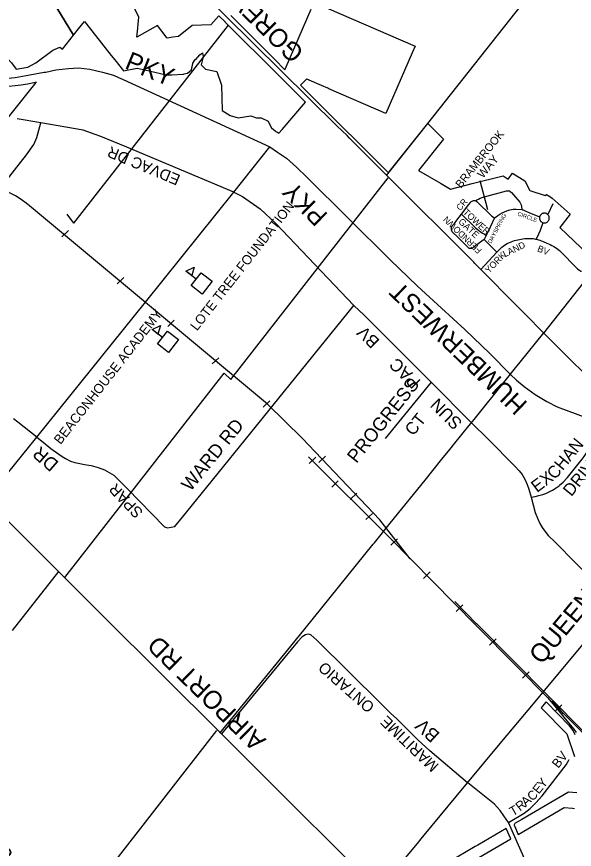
# Model space of a CAD drawing. Extents: x 586326 to 623965, y 4819854 to 4857850.
# Drawn here: x 604026 to 605546, y 4844329 to 4846599 of the extents above; entities that cross this region are included whole.
import ezdxf

# ---------------------------------------------------------------- set-up
doc = ezdxf.new("R2010")
doc.units = 0
for name, color, linetype in [('Lots_Concessions', 7, 'Continuous'), ('Major Rds and Hwys', 7, 'Continuous'), ('Major Rds Lbls', 7, 'Continuous'), ('Minor Rd Lbls', 7, 'Continuous'), ('Minor Rds', 7, 'Continuous'), ('Park Outlines', 7, 'Continuous'), ('Private Rd Lbls', 7, 'Continuous'), ('Private Rds', 7, 'Continuous'), ('Proposed Secondary Rds', 7, 'Continuous'), ('Railways_lbls', 7, 'Continuous'), ('School Syms_Lbls', 7, 'Continuous'), ('Secondary Rds Lbls', 7, 'Continuous')]:
    doc.layers.add(name, color=color, linetype=linetype)

msp = doc.modelspace()

# ---------------------------------------------------------------- linework, layer by layer
at = {"layer": 'Lots_Concessions'}
for p, q in [((605146.1, 4846307.6), (605448.9, 4846690.1)), ((604182.4, 4846035.5), (604603.2, 4846575.6)), ((605033.8, 4846165.9), (605146.1, 4846307.6)), ((604610.1, 4845609.8), (605038.1, 4846159.1)), ((605462.3, 4845736.3), (605787.6, 4846147.7)), ((604182.4, 4846035.5), (604163.8, 4846060.8)), ((605398.4, 4845656.9), (605462.2, 4845736.7)), ((605357.1, 4845605.6), (605385.7, 4845641.1)), ((605385.7, 4845641.1), (605398.4, 4845656.9)), ((604157, 4845069.8), (604591.3, 4845627.2)), ((604591.3, 4845627.2), (604610.1, 4845609.8)), ((605272.4, 4845501), (605357.1, 4845605.6)), ((605257.9, 4845483), (605272.4, 4845501)), ((605220.3, 4845436), (605257.9, 4845483)), ((605206.3, 4845418.6), (605220.3, 4845436)), ((605185, 4845392.3), (605206.3, 4845418.6)), ((605160.5, 4845362), (605185, 4845392.3)), ((605139.3, 4845335.7), (605160.5, 4845362)), ((605044.1, 4845218), (605139.3, 4845335.7)), ((605001.3, 4845164.7), (605044.1, 4845218)), ((604812, 4844931.1), (604997.9, 4845160.6)), ((604997.9, 4845160.6), (605001.3, 4845164.7)), ((604140.1, 4845086.6), (604013.5, 4844925.7)), ((604761, 4844868.6), (604812, 4844931.1)), ((604580, 4844645.4), (604761, 4844868.6)), ((604152.3, 4844114.7), (604571.8, 4844653.1))]:
    msp.add_line(p, q, dxfattribs=at)
at = {"layer": 'Major Rds and Hwys'}
for points in [[(605290.7, 4845909.8), (605274.5, 4845926.2), (605271.5, 4845929.3), (605034.6, 4846166.1), (604933.3, 4846267.4), (604926.3, 4846274.4), (604899.7, 4846300.6), (604823.3, 4846375.9), (604594, 4846602.2), (604442.1, 4846752), (604358.7, 4846834.4), (604084.8, 4847106), (604056.1, 4847134.4)], [(603798, 4846455.1), (603907.2, 4846431.9), (603941.9, 4846428.8), (603972.7, 4846428.7), (604022.5, 4846432.9), (604061.9, 4846440), (604101.2, 4846447.2), (604105.5, 4846447.9), (604132.5, 4846453.5), (604167.6, 4846457.9), (604194.8, 4846459.1), (604209.9, 4846457.3), (604225.1, 4846455.6), (604259.7, 4846447.9), (604290.2, 4846439.3), (604303.3, 4846433.4), (604316.4, 4846427.6), (604715.8, 4846243.6)], [(604618.2, 4846120.3), (604715.8, 4846243.6)], [(604715.8, 4846243.6), (604737.2, 4846229.8), (604761.7, 4846212.8), (604788.5, 4846188.4), (604816.6, 4846161.7), (605044.1, 4845936), (605118.2, 4845864.3), (605184, 4845804.5), (605247.3, 4845745.7), (605247.8, 4845745.3), (605315.1, 4845680.4), (605372, 4845622.9), (605387.6, 4845608), (605408.6, 4845590.2), (605438.7, 4845568.8), (605439.1, 4845568.4), (605471.1, 4845549.4), (605498.7, 4845535.5), (605611.1, 4845493)], [(604081.1, 4845452.1), (604376.9, 4845820.1), (604618.2, 4846120.3)], [(605611.1, 4845493), (605631.5, 4845545.1), (605633.1, 4845550.6), (605634.1, 4845556.1), (605634, 4845559.4), (605633.3, 4845562.8), (605631.9, 4845566.1), (605629.8, 4845569.5), (605622.7, 4845577.2), (605485.5, 4845713.7), (605290.7, 4845909.8)], [(603943.3, 4845282.8), (604081.1, 4845452.1)], [(604584.1, 4844643.7), (604261.4, 4844965.5), (604140.3, 4845086.3), (603943.3, 4845282.8)], [(605469, 4844767.4), (605660.3, 4844997.4)], [(605254.9, 4844510.1), (605344, 4844617.1), (605439, 4844731.3), (605469, 4844767.4)], [(605012, 4844217.1), (604781.7, 4844446.7), (604610.4, 4844617.5), (604584.1, 4844643.7)], [(605012, 4844217.1), (605118, 4844344.9), (605128.2, 4844357.2), (605136.8, 4844367.6), (605223.8, 4844472.5), (605254.9, 4844510.1)]]:
    msp.add_lwpolyline(points, dxfattribs=at)
at = {"layer": 'Minor Rds'}
for points in [[(604091.8, 4846309.1), (604027.8, 4846320.5)], [(603980.2, 4846130.3), (604053, 4846221.8), (604072.7, 4846250.2), (604081.4, 4846269.3), (604091.8, 4846309.1)], [(604618.2, 4846120.3), (604326.4, 4846242.8), (604255.2, 4846272.2), (604240.1, 4846277.6), (604207.1, 4846289.5), (604091.8, 4846309.1)], [(604437, 4845205.4), (604457.5, 4845209.2), (604477.6, 4845234), (604532.2, 4845301.5), (604544.1, 4845316.2), (604679.4, 4845483.4), (604714.2, 4845526.3), (604724.9, 4845539.6), (604945.1, 4845811.6)], [(605155.4, 4845602.8), (605029.8, 4845448.5)], [(604081.1, 4845452.1), (604029.6, 4845493.2), (604017.6, 4845502.2)], [(605365.9, 4844402.4), (605408.5, 4844427.6), (605425.4, 4844440.4), (605441, 4844455.4), (605458.2, 4844475.1), (605523.7, 4844558.8), (605531.9, 4844574.2)]]:
    msp.add_lwpolyline(points, dxfattribs=at)
at = {"layer": 'Park Outlines'}
for points in [[(604135.8, 4846622.9), (604181.5, 4846548.2), (604194.7, 4846565.3), (604211.1, 4846586), (604225, 4846568.3), (604231.3, 4846560.2), (604284.1, 4846493.2), (604293.8, 4846480.9), (604317.2, 4846451.2), (604354.6, 4846458.5), (604387.4, 4846451.3), (604433.5, 4846440.6), (604449.2, 4846439.8), (604480.7, 4846442.5), (604483, 4846443), (604491.6, 4846445.1), (604502.3, 4846454.2), (604505.8, 4846471.2), (604506.2, 4846471.9), (604512.5, 4846482.4), (604513.7, 4846481.3), (604524.9, 4846495.2), (604532.5, 4846500.6), (604534.4, 4846489.4), (604528.8, 4846467.4), (604540.3, 4846455.6), (604571.8, 4846449.1), (604584.1, 4846412), (604586.5, 4846342.9), (604607.8, 4846329.5), (604629.7, 4846323.3), (604663.9, 4846328.2), (604679.6, 4846323.3), (604692.1, 4846323.3), (604711.6, 4846314), (604719.6, 4846296.3), (604720.2, 4846295.9), (604730.3, 4846287.7), (604732.2, 4846286.2), (604735.4, 4846284.5), (604740.8, 4846281.5), (604749.2, 4846291.3), (604813.2, 4846366), (604740.3, 4846438.7), (604595.4, 4846583.2), (604595.2, 4846583.4), (604577.2, 4846601.1), (604555.2, 4846576.9), (604504.4, 4846574.6), (604467.4, 4846544.9), (604451.4, 4846542.6), (604436.5, 4846540.4), (604422.1, 4846559.1), (604410.1, 4846574.6), (604353.7, 4846543), (604356, 4846567.8), (604357, 4846578.6), (604358.8, 4846597.4), (604334.6, 4846648.5)], [(604836.7, 4846637.8), (605111.8, 4846518.6), (605103.9, 4846500.3), (605032.4, 4846335.2), (604877, 4846402.5), (604874.1, 4846403.7), (604867.4, 4846406.6), (604863.2, 4846408.4), (604816.4, 4846428.7), (604815.9, 4846428.3), (604813.8, 4846426.2), (604805.3, 4846417.7), (604799.7, 4846412), (604826.3, 4846385.5), (604828.4, 4846383.3), (605039.4, 4846173), (605041.3, 4846175.4), (605146.1, 4846307.6), (605189.2, 4846264.6), (605121.4, 4846179), (605181, 4846144.5), (605208, 4846128.9), (605267.5, 4846143.9), (605351.8, 4846165.3), (605365.7, 4846155.9), (605377.6, 4846171.8), (605410.6, 4846151.4), (605424.4, 4846124.5), (605466.2, 4846111.1), (605470.2, 4846114.3), (605478.8, 4846109), (605484.8, 4846103.7), (605533.9, 4846060.5), (605505.7, 4846023.7), (605678.3, 4845859.8)], [(603883.6, 4846623.4), (603858.3, 4846585), (603836.3, 4846542.1), (603820.9, 4846505.5), (603849.5, 4846528.1), (603883.9, 4846512.5), (603929.1, 4846517.2), (603941.4, 4846527.9), (603987.2, 4846492.3), (603991.9, 4846494.5), (604012.1, 4846472.6), (604025, 4846455.7), (604040.6, 4846458), (604056.2, 4846460.9), (604078.1, 4846472.5), (604125.1, 4846507.6), (604143.9, 4846515.5), (604151.5, 4846510.5), (604181.5, 4846548.2), (604135.8, 4846622.9)], [(604609.5, 4846601.7), (604728.9, 4846482.6), (604757.2, 4846454.3), (604760.6, 4846462.2), (604828.7, 4846619.5)], [(605548.1, 4844641.3), (605544.9, 4844647.7), (605541.1, 4844653.9), (605536.9, 4844659.7), (605532.2, 4844665.2), (605468.7, 4844731.2), (605467.1, 4844729.2), (605455, 4844714.6), (605466.8, 4844702.7), (605467, 4844702.5), (605514.1, 4844655), (605525.1, 4844643.9), (605546.4, 4844581.6)], [(605552.5, 4844482.6), (605529.4, 4844484.7), (605402.3, 4844410.3), (605384.7, 4844400.1), (605383.4, 4844399), (605382.4, 4844397.5), (605381.9, 4844395.9), (605381.8, 4844394.1), (605382.3, 4844392.5), (605392.6, 4844369.4), (605518.3, 4844442.8), (605540.9, 4844440.8), (605545.9, 4844440.4)], [(605220, 4844268.5), (605372.6, 4844357.7), (605360.1, 4844385.7), (605282.4, 4844340.3), (605275.5, 4844336.2), (605201.9, 4844293.2)]]:
    msp.add_lwpolyline(points, dxfattribs=at)
msp.add_lwpolyline([(604079.5, 4846419.9), (604072.8, 4846418.4), (604055.9, 4846415), (604038.9, 4846412.1), (604021.8, 4846409.9), (604004.7, 4846408.2), (603987.5, 4846407.2), (603970.2, 4846406.7), (603953, 4846406.9), (603935.8, 4846407.6), (603918.6, 4846408.9), (603901.4, 4846410.8), (603884.4, 4846413.3), (603884.3, 4846413), (603836.4, 4846312.3), (603921.4, 4846250.9), (603936.3, 4846269.7), (603949.7, 4846256.5), (603994.9, 4846313.4), (604011.2, 4846334), (604079.2, 4846419.5)], close=True, dxfattribs=at)
at = {"layer": 'Private Rd Lbls'}
msp.add_line((605288.5, 4846152.6), (605308.8, 4846073), dxfattribs=at)
at = {"layer": 'Private Rds'}
for points in [[(605276.5, 4846096.7), (605279.8, 4846099.3), (605284.1, 4846101.7), (605289.3, 4846104.1), (605297.6, 4846106.6), (605360.9, 4846123.6), (605363.9, 4846124), (605366.5, 4846124), (605368.6, 4846123.6), (605370.8, 4846122.6), (605374.1, 4846119.8), (605396.8, 4846093.2), (605399.3, 4846089.7), (605401.2, 4846085.8), (605401.8, 4846081.7), (605402.9, 4846072.9)], [(605237.9, 4846060.1), (605258.3, 4846086.6), (605262.4, 4846092.1), (605263.9, 4846093.7), (605265.7, 4846095.1), (605267.4, 4846096.1), (605269.3, 4846096.8), (605271, 4846097.3), (605273.2, 4846097.3), (605276.5, 4846096.7)], [(605276.5, 4846096.7), (605277.5, 4846096.4), (605279.8, 4846095.2), (605282.2, 4846093.3), (605318, 4846057.5), (605321.2, 4846054.7), (605328, 4846050.5)], [(605486.8, 4846088.8), (605473.4, 4846059.2)], [(605328, 4846050.5), (605332.3, 4846053.5), (605337.4, 4846057.1), (605342.6, 4846060.7), (605348.6, 4846063.8), (605355.2, 4846067), (605361.5, 4846069.9), (605369.5, 4846072), (605379.2, 4846073.8), (605387.2, 4846073.7), (605402.9, 4846072.9)], [(605402.9, 4846072.9), (605404.7, 4846072.3), (605406.1, 4846071.9), (605412, 4846069.6), (605421.6, 4846065.1), (605451.1, 4846052.9)], [(605299.8, 4845991), (605277.3, 4845974.8), (605271.4, 4845970), (605265.3, 4845966.9), (605259.1, 4845967.2), (605254.5, 4845971.7), (605247.5, 4845978.4), (605228.7, 4845997), (605213, 4846012.3), (605210.8, 4846017.7), (605210.7, 4846020.8), (605211, 4846025.6), (605212.8, 4846027.9), (605213.9, 4846029.3), (605218.8, 4846035.4), (605225.5, 4846043.9), (605231.7, 4846051.8), (605237.9, 4846060.1)], [(605237.9, 4846060.1), (605276.5, 4846023), (605284.2, 4846016.4), (605289.5, 4846012.8), (605295.7, 4846008.8), (605299.5, 4846006.4), (605305.2, 4846002.4)], [(605328, 4846050.5), (605316.5, 4846025), (605305.2, 4846002.4)], [(605451.1, 4846052.9), (605450.9, 4846051.7), (605450.7, 4846050.6), (605450.7, 4846049.4), (605450.8, 4846048.2), (605451, 4846047), (605451.3, 4846045.9), (605451.7, 4846044.8), (605452.2, 4846043.7), (605452.8, 4846042.7), (605453.4, 4846041.7), (605454.2, 4846040.8), (605455, 4846040), (605455.9, 4846039.2), (605456.9, 4846038.6), (605457.9, 4846038), (605459, 4846037.5), (605460.1, 4846037.1)], [(605473.4, 4846059.2), (605472.6, 4846060), (605471.6, 4846060.7), (605470.6, 4846061.4), (605469.6, 4846061.9), (605468.5, 4846062.3), (605467.4, 4846062.7), (605466.2, 4846062.9), (605465, 4846063.1), (605463.9, 4846063.1), (605462.7, 4846063), (605461.5, 4846062.9), (605460.4, 4846062.6), (605459.3, 4846062.2), (605458.2, 4846061.8), (605457.2, 4846061.2), (605456.2, 4846060.6), (605455.3, 4846059.8), (605454.4, 4846059), (605453.6, 4846058.1), (605452.9, 4846057.2), (605452.3, 4846056.2), (605451.8, 4846055.1), (605451.4, 4846054), (605451.1, 4846052.9)], [(605460.1, 4846037.1), (605461.2, 4846036.8), (605463.5, 4846036.5), (605465.9, 4846036.6), (605467.1, 4846036.8), (605468.2, 4846037.2), (605471.4, 4846038.7), (605472.3, 4846039.4), (605473.4, 4846040.4), (605474.7, 4846041.9), (605476, 4846043.9), (605476.8, 4846046.2), (605477.3, 4846048.5), (605477.2, 4846052), (605476.9, 4846053.2), (605476.6, 4846054.3), (605476.1, 4846055.4), (605475.6, 4846056.4), (605474.2, 4846058.4), (605473.8, 4846058.8), (605473.4, 4846059.2)], [(605460.1, 4846037.1), (605452.8, 4846016.2), (605447.8, 4846005.9), (605441.7, 4845991.9)], [(605305.2, 4846002.4), (605299.8, 4845991)], [(605299.8, 4845991), (605334.1, 4845957.2)], [(605334.1, 4845957.2), (605347.8, 4845970.2), (605355.8, 4845975.9), (605362.9, 4845980.2), (605373.4, 4845985.3), (605382.7, 4845988.3), (605391.4, 4845990.8), (605405.5, 4845993.4), (605410.8, 4845993.7), (605426.1, 4845993.8), (605433.3, 4845993.7), (605439.8, 4845992.4), (605441.7, 4845991.9)], [(605441.7, 4845991.9), (605451.3, 4845989.5), (605460.4, 4845986.3), (605470.4, 4845981.7), (605479.6, 4845977.4), (605484.6, 4845974.9)], [(605290.7, 4845909.8), (605334.1, 4845957.2)], [(605484.6, 4845974.9), (605489.7, 4845972), (605496.7, 4845967.5), (605505, 4845961), (605554.6, 4845911.8), (605560.8, 4845906.7), (605563.3, 4845905.1), (605565.6, 4845904.6)]]:
    msp.add_lwpolyline(points, dxfattribs=at)
at = {"layer": 'Proposed Secondary Rds'}
for points in [[(604618.2, 4846120.3), (604641.5, 4846108.4), (604689.2, 4846074.5), (604732.5, 4846034.8), (604945.1, 4845811.6)], [(604945.1, 4845811.6), (604972.7, 4845784.8), (605155.4, 4845602.8)], [(605155.4, 4845602.8), (605265.6, 4845491.9)], [(605265.6, 4845491.9), (605310.5, 4845447), (605383.6, 4845373.8), (605395.6, 4845361.1), (605403.4, 4845350.8), (605410.9, 4845338.3), (605417.5, 4845323.2), (605421.5, 4845310.8), (605428.4, 4845289)], [(605428.4, 4845289), (605438.5, 4845290.8), (605449.1, 4845293.1), (605459.4, 4845296), (605468.4, 4845299.2), (605477.5, 4845303.1), (605486, 4845308), (605495.8, 4845314.2), (605503.9, 4845320.1), (605505.5, 4845321.2), (605515.1, 4845329.6), (605526, 4845341.8), (605526.7, 4845342.6), (605567.3, 4845392.8), (605572.7, 4845400), (605578.2, 4845408), (605582.6, 4845417.3), (605596.9, 4845455.2), (605611.1, 4845493)], [(604081.1, 4845452.1), (604098.5, 4845438.7), (604119.7, 4845422), (604140.9, 4845406.1), (604150, 4845399.4), (604159.2, 4845394), (604172.8, 4845387.5), (604184.4, 4845383.8), (604198, 4845380.3), (604211.1, 4845378.3), (604229.2, 4845375.2), (604248.6, 4845369.9), (604265.8, 4845363.7), (604290.7, 4845348.6), (604303.5, 4845336.5), (604327.7, 4845312.3), (604429.2, 4845207.9), (604437, 4845205.4)], [(605428.4, 4845289), (605439.1, 4845247.4), (605445.3, 4845231.5), (605451.3, 4845217.5), (605457.9, 4845205.9), (605465.2, 4845196), (605474.6, 4845184.7)], [(605474.6, 4845184.7), (605493, 4845166.1), (605548.7, 4845109.8), (605630.6, 4845028.5), (605660.3, 4844997.4)], [(605254.9, 4844510.1), (605152.1, 4844597.1), (605119.4, 4844627.1), (605061.5, 4844685.1), (605045.5, 4844699.1), (605037.3, 4844707.2), (605019.1, 4844725.3), (604844, 4844898.9), (604827.7, 4844913.7), (604820.7, 4844915.6), (604813.1, 4844913.2), (604803.9, 4844908.2), (604791.8, 4844894.9), (604584.1, 4844643.7)], [(605365.9, 4844402.4), (605353.9, 4844420.4), (605343.3, 4844435.1), (605335.5, 4844443.9), (605327.7, 4844452.2), (605255, 4844510.1), (605254.9, 4844510.1)], [(605507.1, 4844083.1), (605365.9, 4844402.4)]]:
    msp.add_lwpolyline(points, dxfattribs=at)
at = {"layer": 'Railways_lbls'}
for p, q in [((604709.5, 4845542.2), (604061, 4846083.2)), ((604167.4, 4846015.5), (604149.4, 4845998.5)), ((604317.9, 4845887.4), (604299.9, 4845870.4)), ((604455.7, 4845771.3), (604437.7, 4845754.3)), ((604577.3, 4845669.1), (604559.3, 4845652.1)), ((604716, 4845551.3), (604698, 4845534.3)), ((604804, 4845450.2), (604709.5, 4845542.2)), ((604841.1, 4845397.7), (604823.1, 4845380.7)), ((604867.4, 4845400.3), (604849.4, 4845383.3)), ((604902.6, 4845333.3), (604884.6, 4845316.3)), ((604953, 4845299.8), (604935, 4845282.8)), ((604995.6, 4845244.7), (604977.6, 4845227.7)), ((605063.5, 4845175.1), (605045.5, 4845158.1)), ((605152.5, 4845085.1), (605134.5, 4845067.1)), ((605279.5, 4844943.9), (605220.2, 4845004.1)), ((605241.5, 4844995.1), (605223.5, 4844977.1)), ((605389.7, 4844826.3), (605277.5, 4844940.1)), ((605332.5, 4844903.1), (605314.5, 4844885.1)), ((605472.5, 4844742.5), (605389.7, 4844826.3)), ((605422.5, 4844813.1), (605404.5, 4844795.1)), ((605472.5, 4844742.5), (605497.1, 4844713.8)), ((605516.3, 4844698.6), (605487.3, 4844734.1)), ((605511.5, 4844723.1), (605493.5, 4844705.1)), ((605497.1, 4844713.8), (605525.2, 4844679.6)), ((605525.2, 4844679.6), (605544, 4844656.3)), ((605544, 4844656.3), (605550.9, 4844647.3))]:
    msp.add_line(p, q, dxfattribs=at)
for points in [[(605098.6, 4845121.2), (605015.6, 4845227), (604804, 4845450.2)], [(605277.5, 4844940.1), (605042.5, 4845178.1), (604821.7, 4845398.5)], [(605618.6, 4844602.4), (605575.9, 4844644.9), (605474, 4844747.4), (605279.1, 4844944.3)], [(607245.1, 4842953.8), (607213, 4842983.1), (607113.5, 4843083.1), (606902, 4843296.3), (606895.9, 4843302.4), (606889, 4843310.1), (606700.8, 4843498.5), (606374.2, 4843827.1), (606152.2, 4844049.1), (605814.2, 4844388.1), (605560.7, 4844654.4), (605525.8, 4844689.2), (605499.4, 4844715.3), (605472.5, 4844742.5)]]:
    msp.add_lwpolyline(points, dxfattribs=at)
msp.add_arc((603879.6, 4845866.3), 282.8, 50.0926, 69.0912, dxfattribs=at)
at = {"layer": 'School Syms_Lbls'}
for p, q in [((604515.7, 4845883.1), (604487.3, 4845905.3)), ((604423.6, 4845724), (604395.2, 4845746.2))]:
    msp.add_line(p, q, dxfattribs=at)
for points in [[(604487.3, 4845905.3), (604510, 4845916.3), (604503.1, 4845892.8)], [(604502, 4845865.6), (604529.3, 4845900.5), (604558.9, 4845877.4), (604531.6, 4845842.5)], [(604395.2, 4845746.2), (604418, 4845757.2), (604411.1, 4845733.7)], [(604410, 4845706.5), (604437.2, 4845741.4), (604466.8, 4845718.3), (604439.6, 4845683.4)]]:
    msp.add_lwpolyline(points, close=True, dxfattribs=at)

# ---------------------------------------------------------------- texts
at = {"layer": 'Major Rds Lbls'}
for s, height, rotation, p in [('GOREWAY   DR', 49.998, 135.5001, (604812.1, 4846504.1)), ('PKY', 50, 337.7197, (604318.1, 4846458.8)), ('PKY', 50, 135.2475, (604876.6, 4846059)), ('HUMBERWEST', 50, 136.1336, (605420.8, 4845545.1)), ('QUEEN STREET   EAST', 49.998, 50.211, (605456.5, 4844830.1)), ('AIRPORT RD', 50, 135.8012, (604708, 4844627.8))]:
    msp.add_text(s, height=height, rotation=rotation, dxfattribs=at).set_placement(p)
at = {"layer": 'Minor Rd Lbls'}
for s, height, rotation, p in [('EDVAC DR', 30.25, 157.358, (604474.6, 4846165.8)), ('PROGRESS', 36.61, 51.2848, (604951.8, 4845379.3)), ('WARD RD', 36.61, 50.8084, (604499.8, 4845302.5)), ('CT', 33.28, 51.2848, (605106.8, 4845454)), ('BV', 25, 52, (605501.9, 4844548.2)), ('Y', 25, 51.1155, (605461.3, 4844493.4)), ('E', 25, 51.1155, (605448.8, 4844477.9)), ('C', 25, 42.5105, (605430.9, 4844458.7)), ('R', 25, 37.875, (605397.5, 4844431.8)), ('A', 25, 42.5105, (605414, 4844444.5)), ('T', 25, 29.7449, (605377.8, 4844418.6))]:
    msp.add_text(s, height=height, rotation=rotation, dxfattribs=at).set_placement(p)
at = {"layer": 'Private Rd Lbls'}
for s, height, rotation, p in [('BRAMBROOK', 21.88, 51.2827, (605236.6, 4846129.6)), ('WAY', 22.97, 49.6351, (605296.3, 4846156.4)), ('CR', 17, 50.416, (605235, 4846068.5)), ('TOWER', 18, 317.0697, (605240.7, 4846063.5)), ('CIRCLE', 11, 340.3576, (605389.7, 4846057.1)), ('FERNDOWN', 17, 136.1548, (605294.9, 4845963.3)), ('GATE', 18, 317.0697, (605228, 4846037.8)), ('DAYSPRING', 11, 62.2668, (605319.2, 4845979.4)), ('LAND', 18, 26.0234, (605356.4, 4845942.5)), ('BV', 18, 338.1231, (605443.1, 4845959.6)), ('YORK', 18, 46.2621, (605313.1, 4845897.8))]:
    msp.add_text(s, height=height, rotation=rotation, dxfattribs=at).set_placement(p)
at = {"layer": 'School Syms_Lbls'}
for s, p in [('LOTE TREE FOUNDATION', (604517.5, 4845740.7)), ('BEACONHOUSE ACADEMY', (604145.8, 4845430.8))]:
    msp.add_text(s, height=26.044, rotation=52, dxfattribs=at).set_placement(p)
at = {"layer": 'Secondary Rds Lbls'}
for s, height, rotation, p in [('SUN     PAC     BV', 34.056, 135.4065, (605242.6, 4845493.6)), ('CHAN', 33.28, 50.7256, (605493.3, 4845334.9)), ('DR', 36.61, 138.7961, (604143.2, 4845383.2)), ('DRIVE', 33.28, 50.7256, (605537.4, 4845288.9)), ('EX', 33.28, 37.2782, (605443.9, 4845300.1)), ('SPAR', 30.25, 133.362, (604372.6, 4845249)), ('ONTARIO', 30.25, 138.8178, (605003.6, 4844721.1)), ('MARITIME ', 30.25, 136.3805, (605178.4, 4844558.7)), ('BV', 36.61, 137.5376, (605181.4, 4844643.9)), ('CHRYSLER DR', 40.002, 314.8223, (603785.8, 4844496.3))]:
    msp.add_text(s, height=height, rotation=rotation, dxfattribs=at).set_placement(p)

doc.saveas('drawing.dxf')
